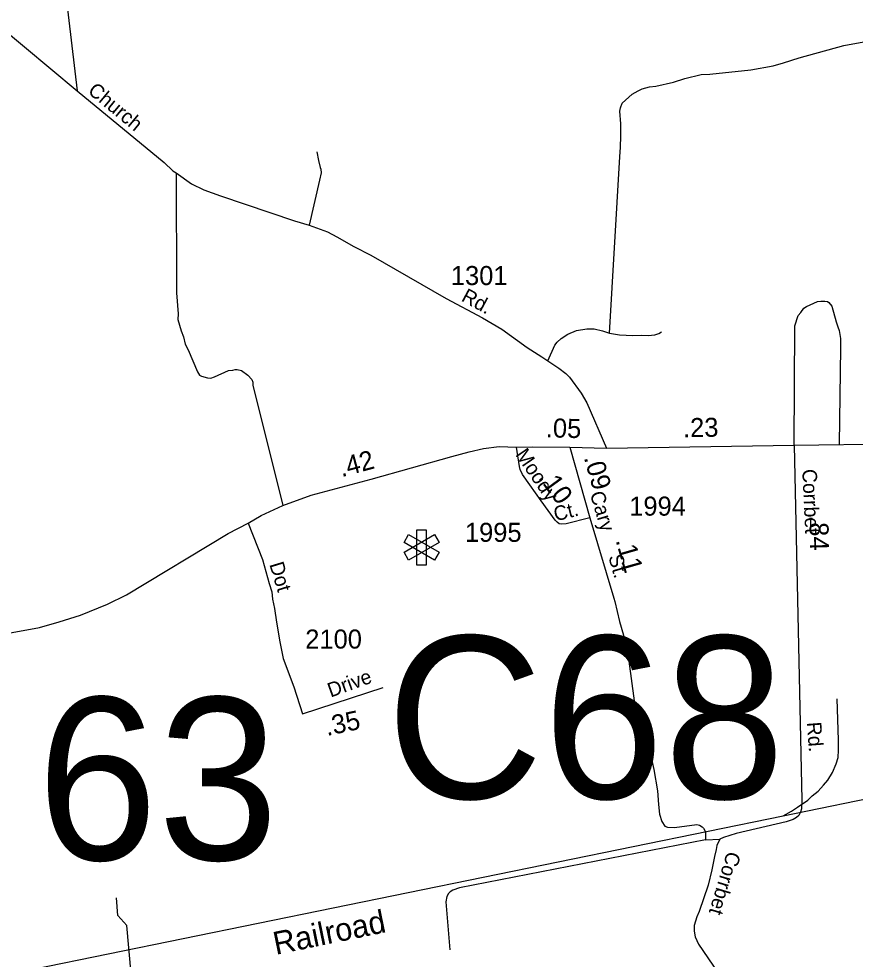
# Model space of a CAD drawing. Extents: x 2220236 to 2384410, y 720751 to 894131.
# Drawn here: x 2288818 to 2294306, y 806601 to 812774 of the extents above; entities that cross this region are included whole.
import ezdxf

# ---------------------------------------------------------------- set-up
doc = ezdxf.new("R2010")
doc.units = 0
doc.layers.add('Default', color=7, linetype='Continuous')

msp = doc.modelspace()

# ---------------------------------------------------------------- linework, layer by layer
at = {"layer": 'Default'}
for p, q in [((2292673.7, 809956.6), (2293904.9, 809976.1)), ((2292433.7, 809962.3), (2292566, 809497.7)), ((2292433.7, 809962.3), (2292673.7, 809956.6)), ((2293323.5, 807385.7), (2293417.4, 807388.7))]:
    msp.add_line(p, q, dxfattribs=at)
for points in [[(2288389.1, 812988.9), (2288614.9, 812993), (2288740.9, 813004.2), (2288806.7, 813006.8), (2288844.6, 813011), (2288882.7, 813023.4), (2288964.3, 813056.1), (2289000.1, 813066.6), (2289018.2, 813068.6), (2289060.2, 813051.2), (2289078.4, 813041.2), (2289094.4, 813023.5), (2289104.7, 813007.5), (2289117, 812957.6), (2289125.3, 812931.9), (2289201.2, 812300.7)], [(2288679.3, 812733.7), (2289201.2, 812300.7), (2289771.3, 811830.4), (2289827.8, 811776.9), (2289849.9, 811763), (2289950.6, 811690.2), (2290030.9, 811650.9), (2290141.3, 811611.8), (2290626.6, 811448.7), (2290722.7, 811419.5), (2290843.2, 811374.6), (2290905.5, 811343.3), (2291016, 811280.2), (2291128.4, 811223.3), (2291622.9, 810938.2), (2291860, 810810.5), (2291986.6, 810735.7), (2292153.7, 810617.3), (2292250.2, 810556.1), (2292290.4, 810528.5), (2292360.8, 810481.3), (2292407.1, 810445.7), (2292431.4, 810422), (2292508.4, 810316.7), (2292544.9, 810253.1), (2292673.7, 809956.6)], [(2292694.5, 810710.3), (2292761.6, 811868.4), (2292767.1, 811930.5), (2292768.4, 812004.4), (2292767.6, 812084.4), (2292762.8, 812168.3), (2292766.6, 812190.4), (2292776.2, 812220.4), (2292843.6, 812279), (2292881.5, 812301.4), (2292909.3, 812313.6), (2292957.2, 812328), (2292999.1, 812332.5), (2293114.8, 812357.5), (2293188.5, 812382.2), (2293296.2, 812409.2), (2293352.2, 812409.8), (2293621.9, 812438.2), (2293767.4, 812465.6), (2293835.4, 812484.2), (2293938.8, 812517.3), (2294232, 812598), (2294387.8, 812627.3)], [(2290774.2, 811899.7), (2290784.7, 811843.9), (2290795.1, 811798.1), (2290799.3, 811788), (2290801.6, 811762.1), (2290792, 811714), (2290722.7, 811419.5)], [(2289849.9, 811763), (2289853.4, 810975.6), (2289862.6, 810837.6), (2289861, 810799.7), (2289883.7, 810725.8), (2289898, 810686.1), (2289908.4, 810638.1), (2289928.8, 810600.3), (2289990.3, 810457.1), (2290002.4, 810435.3), (2290016.4, 810427.4), (2290056.4, 810417.7), (2290078.6, 810415.9), (2290102.4, 810424.2), (2290194, 810464.9), (2290222, 810467.1), (2290237.9, 810471.4), (2290249.9, 810471.5), (2290280, 810465.7), (2290320.3, 810434.1), (2290346.5, 810406.3), (2290352.7, 810388.4), (2290352.9, 810368.4), (2290549.4, 809578.6)], [(2293904.9, 809976.1), (2293909.5, 810757.8), (2293932.9, 810825.9), (2293950.7, 810846.1), (2293968.4, 810874.3), (2293986.3, 810886.4), (2294059.9, 810919), (2294081.8, 810921.4), (2294107.8, 810921.4), (2294123.9, 810917.7), (2294134, 810911.7), (2294154.1, 810887.9), (2294181.1, 810784.4), (2294191.5, 810752.3), (2294201.6, 810728.5), (2294210, 810674.6), (2294210.6, 810614.6), (2294200.7, 809980.8)], [(2292290.4, 810528.5), (2292335.3, 810631), (2292351.1, 810651.2), (2292377, 810675.3), (2292420.6, 810703.8), (2292476.5, 810728.2), (2292544.3, 810739), (2292594.3, 810739.4), (2292648.4, 810725.9), (2292694.5, 810710.3)], [(2292694.5, 810710.3), (2292760.6, 810698.9), (2292846.5, 810695.8), (2292906.5, 810696.3), (2292948.5, 810694.7), (2292990.5, 810699.2), (2293018.3, 810707.4), (2293036.3, 810719.6)], [(2290322.3, 809463.2), (2290408.8, 809513.6), (2290549.4, 809578.6), (2290736.8, 809647.1), (2291130.3, 809752.1), (2291658.6, 809901), (2291772.3, 809932), (2291866.1, 809952.9), (2291969.9, 809965.9), (2292083.8, 809963), (2292185.8, 809963.9), (2292433.7, 809962.3)], [(2293904.9, 809976.1), (2294556.5, 809984.2), (2295384.3, 809961.9), (2295594.6, 809920), (2295810.1, 809841.6), (2297438.2, 809502.6), (2297569.1, 809485.9), (2297694.7, 809475.5), (2297855.3, 809472.6)], [(2293904.9, 809976.1), (2293956.7, 807645.5), (2293953.3, 807587.6), (2293948.2, 807566)], [(2292170.2, 809713.9), (2292123.5, 809783.4), (2292107.1, 809815.3), (2292102.9, 809835.2), (2292083.8, 809963)], [(2292566, 809497.7), (2292410.5, 809458.2), (2292376.4, 809455.9), (2292364.5, 809459.9), (2292350.3, 809469.6), (2292338.2, 809483.6), (2292246.5, 809609.2), (2292170.2, 809713.9)], [(2292566, 809497.7), (2292722.9, 808971.4), (2292728.5, 808948.3)], [(2288701, 808731.7), (2288952.5, 808778), (2289082, 808815.2), (2289221.7, 808858.5), (2289398.7, 808932.2), (2289524.2, 808993.4), (2290192.6, 809394.6), (2290322.3, 809463.2)], [(2290322.3, 809463.2), (2290416, 809225.1), (2290460.1, 809066.4), (2290477.3, 809012.4), (2290482.7, 808963.7), (2290495.3, 808904.2), (2290509.7, 808814), (2290531.4, 808684.2), (2290553, 808576), (2290621.5, 808388.5), (2290679.1, 808211.8), (2291208.9, 808384.9)], [(2292728.5, 808948.3), (2292760.3, 808817.9), (2292785, 808728), (2292820.7, 808558.5), (2292855.1, 808296.9), (2292921.3, 808065.6), (2292947.9, 807990.1), (2292968.6, 807916.3), (2292985.4, 807846.3), (2293008.7, 807706.7), (2293015.4, 807616.8), (2293022.1, 807552.9), (2293036.5, 807505), (2293056.7, 807475.2), (2293074.9, 807467.4), (2293120.9, 807465.9), (2293266.6, 807485.2), (2293284.5, 807481.5), (2293302.7, 807469.5), (2293310.7, 807461.7), (2293319, 807445.8), (2293323.1, 807431.7), (2293323.5, 807385.7)], [(2293833.8, 807542.5), (2293889.4, 807572.9), (2293927.2, 807599.3), (2293994.7, 807645.9), (2294024.5, 807674.3), (2294064.1, 807704.7), (2294097.7, 807743), (2294127.4, 807777.2), (2294157, 807827.3), (2294182.4, 807883.6), (2294194, 807925.7), (2294197.6, 807973.6), (2294197, 808039.6), (2294188.4, 808309.5)], [(2293833.8, 807542.5), (2296006.8, 807988.7), (2296926.1, 808182.5), (2297331, 808265.1), (2297409.9, 808280.9), (2297485.2, 808295.4)], [(2293948.2, 807566), (2293935.6, 807543.4), (2293921.8, 807531.3), (2293899.9, 807519.1), (2293854.2, 807502.7), (2293525.1, 807425.7), (2293441.2, 807400.8), (2293417.4, 807388.7), (2293397.9, 807346.6), (2293394, 807322.4), (2293382.4, 807276.3), (2293365.2, 807188.3), (2293342.3, 807086.2), (2293282, 806913.7), (2293266.3, 806879.4), (2293248.7, 806823.4), (2293249.1, 806785.4), (2293255.6, 806747.5), (2293278, 806699.6), (2293405.7, 806513)], [(2273201.7, 803292.5), (2287925.2, 806334.9), (2293833.8, 807542.5)], [(2293323.5, 807385.7), (2291709.3, 807068.8), (2291665.4, 807054.3), (2291649.4, 807044.2), (2291637.5, 807032), (2291625.7, 807011.9), (2291620, 806978), (2291647.1, 806662.4)], [(2289554.3, 806506.1), (2289526.2, 806821.6), (2289467.2, 806888.4), (2289458.1, 807003.3)]]:
    msp.add_lwpolyline(points, dxfattribs=at)
for points in [[(2291491.2, 809188.5), (2291430.4, 809188.5), (2291430.4, 809419.5), (2291491.2, 809419.5)], [(2291376, 809219.9), (2291345.6, 809272.6), (2291545.6, 809388.1), (2291576.1, 809335.4)], [(2291576.1, 809272.6), (2291545.6, 809219.9), (2291345.6, 809335.4), (2291376, 809388.1)]]:
    msp.add_lwpolyline(points, close=True, dxfattribs=at)

# ---------------------------------------------------------------- texts
for s, height, rotation, p in [('Church', 95, 320.47932, (2289264.6, 812290.9)), ('Rd.', 95, 331.69343, (2291715.4, 810925.6)), ('.05', 125, 358.63898, (2292275.1, 810027)), ('.23', 125, 0.90745, (2293177.5, 810027.1)), ('.42', 125, 14.9392, (2290935.8, 809764.9)), ('Moody', 95, 304.3415, (2292072.6, 809913.1)), ('.09', 125, 285.89488, (2292524.9, 809894)), ('Corrbet', 95, 272.71571, (2293958.9, 809816.7)), ('.10', 125, 306.11968, (2292223.2, 809762.8)), ('Cary', 95, 286.6002, (2292564.2, 809657.9)), ('Ct.', 95, 14.25306, (2292340.8, 809474.7)), ('.84', 125, 271.2732, (2294005, 809514.5)), ('.11', 125, 285.89488, (2292733.5, 809350.5)), ('St.', 95, 285.97105, (2292685.5, 809243.9)), ('Dot', 95, 286.91574, (2290460.9, 809193.3)), ('Drive', 95, 19.84794, (2290864.1, 808318.1)), ('.35', 125, 11.96897, (2290839.4, 808066.2)), ('Rd.', 95, 274.31807, (2293988.6, 808155.7)), ('Corrbet', 95, 253.32159, (2293467.2, 807314.8)), ('Railroad', 150, 11.63949, (2290503.8, 806629.4))]:
    msp.add_text(s, height=height, rotation=rotation, dxfattribs=at).set_placement(p)
for s, height, p in [('1301', 125, (2291653, 811026.2)), ('1994', 125, (2292823.5, 809512.7)), ('1995', 125, (2291745.3, 809340.6)), ('2100', 125, (2290697.5, 808640.1)), ('C68', 1066.27, (2291228.9, 807655.8)), ('63', 1066.27, (2288936.5, 807252.9))]:
    msp.add_text(s, height=height, dxfattribs=at).set_placement(p)

doc.saveas('drawing.dxf')
